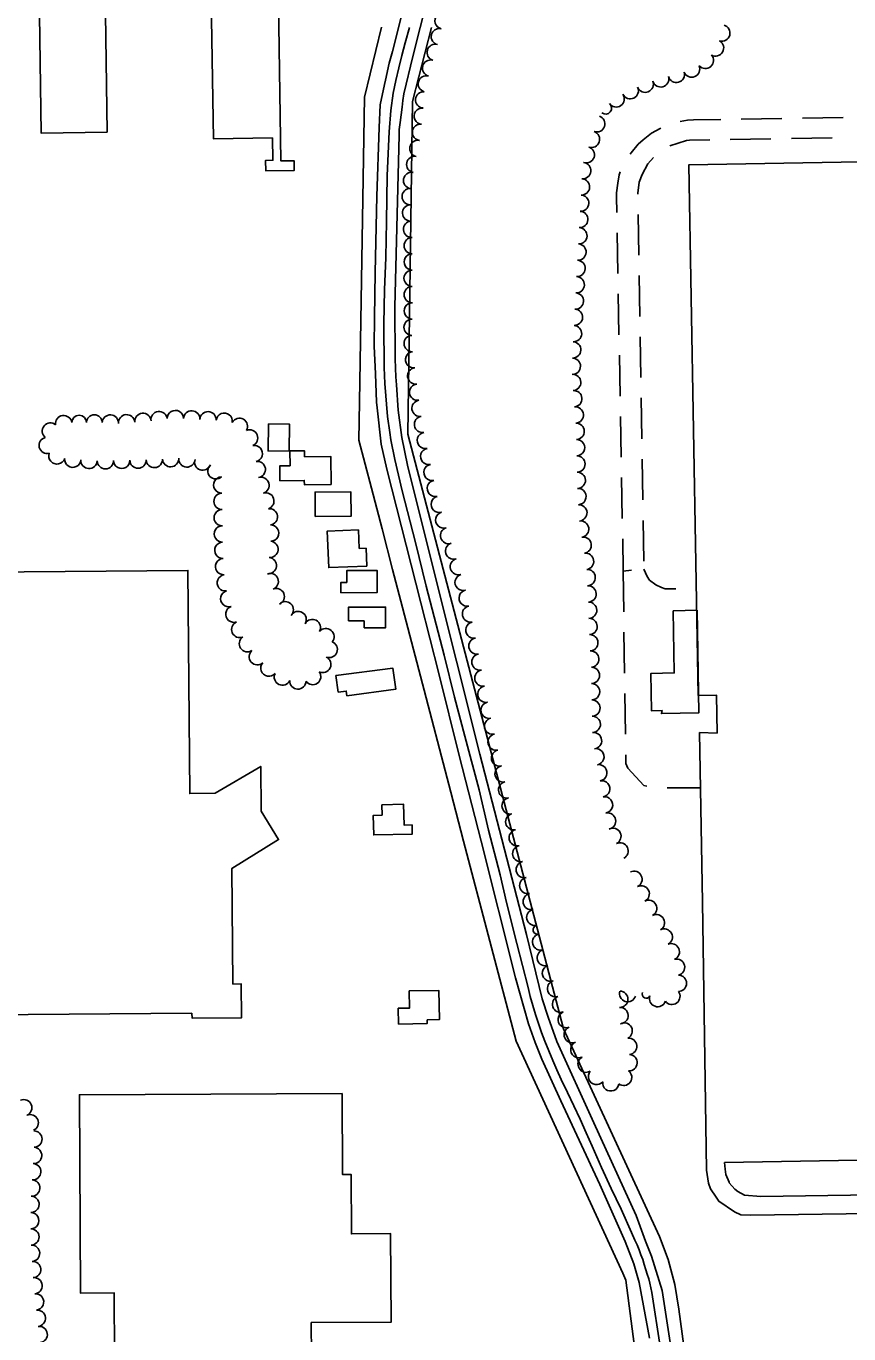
# Model space of a CAD drawing. Extents: x -25029 to 2274964, y -81170 to 687028.
# Drawn here: x -8942 to -7933, y -63252 to -61650 of the extents above; entities that cross this region are included whole.
import ezdxf

# ---------------------------------------------------------------- set-up
doc = ezdxf.new("R2010")
doc.units = 0
for name, color, linetype in [('81911BEA - RW_X_Fee_RW', 7, 'Continuous'), ('BLDG', 7, 'Continuous'), ('DRIVWY', 7, 'Continuous'), ('GE_X_CL_2000', 7, 'Continuous'), ('ROAD', 7, 'Continuous'), ('TREES', 7, 'Continuous')]:
    doc.layers.add(name, color=color, linetype=linetype)

msp = doc.modelspace()

# ---------------------------------------------------------------- linework, layer by layer
at = {"layer": '81911BEA - RW_X_Fee_RW'}
for p, q in [((-8506.2, -61651), (-8527.1, -61736.9)), ((-8444.8, -61651.5), (-8468, -61742)), ((-8468, -61742), (-8473.7, -62149.8)), ((-8473.7, -62149.8), (-8283.2, -62878.3)), ((-8283.2, -62878.3), (-8165.3, -63132.8)), ((-8141.5, -63221.8), (-8127.2, -63330.8))]:
    msp.add_line(p, q, dxfattribs=at)
for points in [[(-8527.1, -61736.9), (-8532.7, -62085.7), (-8533.5, -62133.8), (-8533.9, -62157.1)], [(-8533.9, -62157.1), (-8518.4, -62216.1), (-8505.4, -62265.8), (-8492.4, -62315.5), (-8482.2, -62354.5), (-8458.3, -62446.1), (-8421, -62588.6), (-8405.4, -62648.3), (-8341.2, -62893.5)], [(-8341.2, -62893.5), (-8210.5, -63177.8), (-8206.6, -63186.4)], [(-8141.5, -63221.8), (-8146.5, -63191.9), (-8154.7, -63161.2), (-8165.3, -63132.8)], [(-8206.6, -63186.4), (-8162.4, -63525.3), (-8157.2, -63565), (-8137.6, -63715.3)]]:
    msp.add_lwpolyline(points, dxfattribs=at)
at = {"layer": 'BLDG'}
for points in [[(-8927, -61519.6), (-8923.2, -61780.8), (-8842.3, -61779.6), (-8846.1, -61518.4)], [(-8715.7, -61567.1), (-8712.1, -61787.8), (-8639.7, -61786.7), (-8639.2, -61814.2), (-8648.2, -61814.4), (-8648, -61827), (-8613, -61826.5), (-8613.2, -61814.7), (-8629.3, -61814.9), (-8633.2, -61565.8)], [(-8644.6, -62137.2), (-8645.1, -62170.3), (-8619.3, -62170.7), (-8618.8, -62137.6)], [(-8600.5, -62177.7), (-8600.5, -62170), (-8618.2, -62170.2), (-8618, -62188.5), (-8630.8, -62188.6), (-8630.6, -62206.8), (-8600.7, -62206.5), (-8600.6, -62211.7), (-8567.8, -62211.4), (-8568.1, -62177.3)], [(-8587.3, -62250.6), (-8543.4, -62250.4), (-8543.5, -62220.6), (-8587.4, -62220.8)], [(-8525, -62289.4), (-8533.4, -62289.7), (-8534.3, -62267.1), (-8572.5, -62268.6), (-8570.8, -62313.2), (-8524.2, -62311.4)], [(-8738.3, -62859.2), (-8738.2, -62865.3), (-8677.5, -62864.8), (-8677.9, -62823.5), (-8688.2, -62823.6), (-8689.4, -62681.8), (-8632.2, -62646.6), (-8653.5, -62611.9), (-8654, -62556.9), (-8710, -62589.8), (-8741, -62590.1), (-8743.3, -62316.8), (-9245, -62321), (-9240.5, -62863.4)], [(-8548.5, -62331.5), (-8555.9, -62331.6), (-8555.8, -62344), (-8511.3, -62343.7), (-8511.5, -62316.7), (-8548.6, -62317)], [(-8546.5, -62378.6), (-8527.4, -62378.5), (-8527.3, -62387), (-8501, -62386.9), (-8501.1, -62361.6), (-8546.6, -62361.8)], [(-8148.7, -62366.1), (-8147.4, -62442.4), (-8176, -62442.9), (-8175.2, -62488.7), (-8162.2, -62488.5), (-8163.1, -62492.2), (-8117.2, -62491.4), (-8119.4, -62365.6)], [(-8559.2, -62465.9), (-8549.3, -62464.6), (-8548.5, -62470.3), (-8488.7, -62462.3), (-8492.2, -62436.3), (-8561.9, -62445.6)], [(-8505.6, -62603.9), (-8505.3, -62616.6), (-8516.1, -62616.9), (-8515.5, -62640.9), (-8468.3, -62639.8), (-8468.6, -62628.5), (-8478.3, -62628.8), (-8478.9, -62603.3)], [(-8472.1, -62832), (-8471.6, -62853), (-8485.6, -62853.3), (-8485.2, -62872.6), (-8450, -62871.8), (-8450.1, -62867.5), (-8435.1, -62867.2), (-8435.9, -62831.3)], [(-8592, -63278.3), (-8592.2, -63238.4), (-8494.3, -63237.9), (-8494.9, -63129.4), (-8542.9, -63129.7), (-8543.3, -63056.9), (-8553.9, -63056.9), (-8554.4, -62957.7), (-8876.2, -62959.3), (-8875, -63202.3), (-8833.6, -63202.1), (-8833.2, -63279.4)]]:
    msp.add_lwpolyline(points, close=True, dxfattribs=at)
for points in [[(-8085.6, -63042.4), (-7502.8, -63032.2), (-7506.5, -62820.3), (-7500.8, -62808.7), (-7504, -62627.9), (-7497.2, -62616.3), (-7504, -62227.5), (-7510.7, -62216.1), (-7513.9, -62032.5), (-7519.5, -62024.2), (-7523.2, -61809.1), (-8129.3, -61819.6), (-8118, -62469.8)], [(-8118, -62469.8), (-8095.6, -62469.4), (-8094.8, -62516)], [(-8041.4, -63084), (-7849.1, -63081.2), (-7849.4, -63103.8), (-8053.3, -63106.8), (-8065.8, -63106.4), (-8073.4, -63102.5), (-8092.8, -63089.8), (-8096.1, -63084.6), (-8102.8, -63074.5), (-8105.4, -63067.4), (-8107.9, -63051.6), (-8112.6, -62723.4), (-8116.3, -62515.4), (-8094.8, -62516)], [(-8041.4, -63084), (-8061.2, -63082.3), (-8069.2, -63077.8), (-8073.1, -63074.9), (-8080.1, -63067.1), (-8080.2, -63066.5), (-8083.9, -63057.1), (-8085.1, -63050.4), (-8085.6, -63042.4)]]:
    msp.add_lwpolyline(points, dxfattribs=at)
at = {"layer": 'DRIVWY'}
for p, q in [((-8015.3, -61763), (-8065.3, -61763.7)), ((-7940.4, -61761.9), (-7990.3, -61762.6)), ((-8078.8, -61788.5), (-8028.8, -61787.7)), ((-8003.8, -61787.3), (-7953.8, -61786.5)), ((-8190.8, -61930.5), (-8191.7, -61880.5)), ((-8217.3, -61903), (-8216.4, -61953)), ((-8189.6, -62005.4), (-8190.4, -61955.5)), ((-8216, -61978), (-8215.1, -62028)), ((-8188.4, -62080.4), (-8189.2, -62030.4)), ((-8214.6, -62053), (-8213.7, -62103)), ((-8187.1, -62155.4), (-8187.9, -62105.4)), ((-8213.2, -62128), (-8212.3, -62177.9)), ((-8185.9, -62230.4), (-8186.7, -62180.4)), ((-8211.9, -62202.9), (-8211, -62252.9)), ((-8184.6, -62305.4), (-8185.5, -62255.4)), ((-8209.9, -62317.5), (-8209.2, -62367.5)), ((-8120.5, -62339.7), (-8120.2, -62339.7)), ((-8208.9, -62392.5), (-8208.2, -62442.5)), ((-8207.8, -62467.5), (-8207.2, -62517.5)), ((-8155.9, -62583.3), (-8115.1, -62583.1))]:
    msp.add_line(p, q, dxfattribs=at)
for points in [[(-8090.3, -61764.1), (-8123.9, -61764.6), (-8131.2, -61765.1), (-8140.2, -61766.8)], [(-8163.7, -61774.8), (-8164.5, -61775.1), (-8175.1, -61781.1), (-8185.5, -61789), (-8191.7, -61794.5), (-8200.1, -61804.9), (-8201.4, -61806.7)], [(-8152.7, -61796.3), (-8132.3, -61789.8), (-8128.6, -61789.3), (-8103.8, -61788.9)], [(-8192.1, -61855.5), (-8192.1, -61854.6), (-8190.3, -61841), (-8186.7, -61831.5), (-8179.8, -61818.4), (-8172.9, -61810.6)], [(-8213.6, -61828.4), (-8214.8, -61831.9), (-8216.3, -61842), (-8218, -61854), (-8218.2, -61858.9), (-8217.8, -61878)], [(-8210.5, -62277.9), (-8209.9, -62317.5), (-8199.5, -62316.6)], [(-8184.5, -62315.3), (-8180.6, -62324.2), (-8177.5, -62328.5), (-8169.7, -62334.4), (-8162.8, -62337.8), (-8158.5, -62339.3), (-8145.5, -62339.4)], [(-8206.8, -62542.5), (-8206.7, -62553.3), (-8204.3, -62559.1), (-8184.7, -62580.2), (-8180.7, -62581)]]:
    msp.add_lwpolyline(points, dxfattribs=at)
at = {"layer": 'GE_X_CL_2000'}
msp.add_lwpolyline([(-8471.9, -61651.3), (-8477.2, -61670.3), (-8481.1, -61685.6), (-8484.8, -61701), (-8488.3, -61716.3), (-8491.6, -61731.8), (-8494.8, -61753.1), (-8496.7, -61779.4), (-8499, -61832.7), (-8499.9, -61889.3), (-8500.9, -61933.1), (-8502.2, -61972.9), (-8503.3, -62014.5), (-8502.6, -62068.1), (-8501.8, -62087.7), (-8498.9, -62128.1), (-8496, -62147.9), (-8494.7, -62156.5), (-8489.7, -62180.8), (-8480.9, -62219.3), (-8464.2, -62282.6), (-8451.2, -62336), (-8429.2, -62420.4), (-8416.5, -62472), (-8404.1, -62519.8), (-8386.3, -62585.5), (-8375.1, -62634.9), (-8360.8, -62689.9), (-8352.9, -62723.7), (-8340.4, -62773.8), (-8326.5, -62827.7), (-8323.7, -62838.8), (-8320.6, -62849.9), (-8317.2, -62861), (-8313.7, -62871.9), (-8309.8, -62882.8), (-8305.8, -62893.6), (-8301.1, -62905.4), (-8296.3, -62917.2), (-8291.2, -62928.8), (-8286, -62940.4), (-8278, -62956.6), (-8270.2, -62972.9), (-8262.6, -62989.3), (-8255.2, -63005.7), (-8248, -63022.3), (-8236.4, -63048.2), (-8224.5, -63074), (-8212.4, -63099.6), (-8199.6, -63128.2), (-8195.5, -63137.4), (-8192.8, -63143.3), (-8190.4, -63149.2), (-8188.1, -63155.3), (-8186, -63161.3), (-8184, -63167.4), (-8182.3, -63173.6), (-8180.3, -63179), (-8178.6, -63184.6), (-8177.1, -63190.2), (-8175.8, -63195.8), (-8174.8, -63201.5), (-8164.4, -63267.9)], dxfattribs=at)
at = {"layer": 'ROAD'}
for points in [[(-8423.2, -61510.4), (-8467.8, -61687), (-8478.5, -61732.8), (-8480, -61740.7), (-8480.9, -61749.1), (-8483.3, -61768), (-8484.4, -61776.6), (-8484.3, -61783.4), (-8489.7, -61993.6), (-8489.4, -62057.3), (-8489.1, -62068.8), (-8488.3, -62079.4), (-8487.7, -62089.4), (-8485.8, -62120.2), (-8481.3, -62153.7), (-8474.3, -62187.9), (-8442.6, -62313.9), (-8385.5, -62541.9), (-8328.2, -62762.9), (-8309.2, -62841.8), (-8302, -62864.1), (-8291.3, -62893.9), (-8245.9, -62993.6), (-8194, -63107.3), (-8182.4, -63138.8)], [(-8177.5, -63257.7), (-8190.1, -63189.2), (-8197, -63166.4), (-8207.5, -63139.1), (-8238.6, -63069.3), (-8286.3, -62966.8), (-8309.6, -62915.5), (-8317.9, -62895.2), (-8325.8, -62872.5), (-8341.9, -62815.9), (-8384.1, -62648.5), (-8411, -62543.6), (-8435.6, -62442.9), (-8457.7, -62356.4), (-8499.5, -62192.8), (-8506.3, -62162), (-8511.2, -62117.6), (-8512.1, -62110.6), (-8513.6, -62075.8), (-8515, -62041.8), (-8514.6, -62007), (-8513.8, -61951.6), (-8511.8, -61858.3), (-8509.1, -61773.8), (-8507.8, -61746.3), (-8502.5, -61721.2), (-8501.3, -61716.1), (-8496.5, -61695.1), (-8492.7, -61680.7), (-8474, -61607.3)], [(-8148.3, -63289.3), (-8162.2, -63199.1), (-8175.3, -63157), (-8182.4, -63138.8)]]:
    msp.add_lwpolyline(points, dxfattribs=at)
at = {"layer": 'TREES'}
for centre, radius, start, end in [((-8430.7, -61643.2), 10, 76.8389, 256.8389), ((-8435.2, -61662.7), 10, 77.0498, 257.0498), ((-8089, -61658.2), 10, 254.5204, 74.5204), ((-8440.3, -61682), 10, 73.0263, 253.0263), ((-8096.7, -61676.5), 10, 239.9207, 59.9207), ((-8445.9, -61701.2), 10, 74.7724, 254.7724), ((-8109.2, -61691.7), 10, 221.274, 41.274), ((-8144.8, -61708.9), 10, 195.693, 15.693), ((-8126, -61702.3), 10, 203.1311, 23.1311), ((-8451.1, -61720.5), 10, 74.9757, 254.9757), ((-8201.2, -61728.9), 10, 205.2261, 25.2261), ((-8182.9, -61720.9), 10, 202.1754, 22.1754), ((-8164, -61714.4), 10, 195.9721, 15.9721), ((-8454.4, -61740.1), 10, 85.8391, 265.8391), ((-8218.5, -61738.9), 10, 214.7711, 34.7711), ((-8456.1, -61760.1), 10, 84.7126, 264.7126), ((-8231.3, -61750.2), 7.29, 230.7714, 50.7714), ((-8458.3, -61779.9), 10, 82.7371, 262.7371), ((-8242.3, -61769.5), 10, 251.2622, 71.2622), ((-8248.7, -61788.5), 10, 251.2622, 71.2622), ((-8461.5, -61799.7), 10, 78.8753, 258.8753), ((-8255.1, -61807.4), 10, 251.2622, 71.2622), ((-8465.4, -61819.3), 10, 78.5938, 258.5938), ((-8259.4, -61826.8), 10, 264.0483, 84.0483), ((-8469.2, -61838.9), 10, 79.4215, 259.4215), ((-8261, -61846.8), 10, 266.9013, 86.9013), ((-8470.9, -61858.7), 10, 90.4312, 270.4312), ((-8470.4, -61878.7), 10, 92.8286, 272.8286), ((-8262, -61866.7), 10, 266.9013, 86.9013), ((-8263.1, -61886.7), 10, 266.9013, 86.9013), ((-8469.2, -61898.7), 10, 93.7616, 273.7616), ((-8264.2, -61906.7), 10, 266.9013, 86.9013), ((-8468.4, -61918.7), 10, 90.6964, 270.6964), ((-8265.3, -61926.6), 10, 266.9013, 86.9013), ((-8468.4, -61938.7), 10, 89.6569, 269.6569), ((-8468.5, -61958.7), 10, 89.8373, 269.8373), ((-8266.4, -61946.6), 10, 266.9013, 86.9013), ((-8267.4, -61966.6), 10, 266.9013, 86.9013), ((-8468.4, -61978.7), 10, 90.8047, 270.8047), ((-8268.5, -61986.6), 10, 266.9013, 86.9013), ((-8468.3, -61998.7), 10, 89.7071, 269.7071), ((-8269.6, -62006.5), 10, 266.9013, 86.9013), ((-8468.5, -62018.7), 10, 88.8657, 268.8657), ((-8468.4, -62038.7), 10, 91.9919, 271.9919), ((-8270.7, -62026.5), 10, 266.9013, 86.9013), ((-8271.7, -62046.5), 10, 267.3431, 87.3431), ((-8466.7, -62058.6), 10, 97.5958, 277.5958), ((-8272.2, -62066.5), 10, 269.5665, 89.5665), ((-8464.1, -62078.4), 10, 97.193, 277.193), ((-8271.8, -62086.4), 10, 273.0513, 93.0513), ((-8461.7, -62098.3), 10, 96.8144, 276.8144), ((-8458.9, -62118.1), 10, 98.9278, 278.9278), ((-8270.4, -62106.4), 10, 275.0384, 95.0384), ((-8818.4, -62135.8), 10, 4.7863, 184.7863), ((-8798.5, -62134.1), 10, 4.7904, 184.7904), ((-8778.6, -62132), 10, 7.3691, 187.3691), ((-8758.7, -62130.6), 10, 0.6884, 180.6884), ((-8738.7, -62131.1), 10, 356.5975, 176.5975), ((-8718.7, -62132.1), 10, 357.3987, 177.3987), ((-8698.8, -62133.9), 10, 352.0714, 172.0714), ((-8268.6, -62126.3), 10, 275.0383, 95.0383), ((-8911.8, -62146), 10, 50.9235, 230.9235), ((-8895.6, -62136.9), 10, 7.5566, 187.5566), ((-8876.6, -62135.6), 9.01, 359.9444, 179.9444), ((-8858, -62135.6), 9.64, 359.9444, 179.9444), ((-8838.4, -62136.1), 10, 357.1654, 177.1654), ((-8680.2, -62140.2), 10, 330.5452, 150.5452), ((-8455.8, -62137.8), 10, 98.928, 278.928), ((-8267.5, -62146.3), 10, 271.535, 91.535), ((-8915.7, -62163.5), 10, 103.8573, 283.8573), ((-8667.7, -62154.4), 10, 292.2881, 112.2881), ((-8452.3, -62157.5), 10, 101.757, 281.757), ((-8267, -62166.3), 10, 271.1962, 91.1962), ((-8903.8, -62176.4), 10, 161.2559, 341.2559), ((-8661.9, -62173.5), 10, 281.7822, 101.7822), ((-8448.2, -62177.1), 10, 101.757, 281.757), ((-8884.4, -62180.5), 10, 174.9938, 354.9938), ((-8864.5, -62181.9), 10, 176.7376, 356.7376), ((-8844.5, -62182.3), 10, 181.304, 1.304), ((-8824.5, -62181.9), 10, 180.9945, 0.9945), ((-8804.5, -62181.5), 10, 181.2136, 1.2136), ((-8784.5, -62180.8), 10, 182.8548, 2.8548), ((-8764.5, -62179.8), 10, 182.538, 2.538), ((-8744.5, -62180.1), 10, 176.0919, 356.0919), ((-8725.1, -62184), 10, 160.8864, 340.8864), ((-8708.9, -62194.7), 10, 132.3155, 312.3155), ((-8658.3, -62193.1), 10, 278.9099, 98.9099), ((-8444.1, -62196.6), 10, 101.757, 281.757), ((-8266.6, -62186.3), 10, 270.8746, 90.8746), ((-8701.9, -62212.1), 10, 91.7171, 271.7171), ((-8653.8, -62212.6), 10, 287.0329, 107.0329), ((-8266.1, -62206.3), 10, 271.9117, 91.9117), ((-8647.8, -62231.6), 10, 287.8417, 107.8417), ((-8440, -62216.2), 10, 101.757, 281.757), ((-8265.3, -62226.2), 10, 272.9052, 92.9052), ((-8701.5, -62232.1), 10, 90.59, 270.59), ((-8435.3, -62235.7), 10, 105.3303, 285.3303), ((-8264.2, -62246.2), 10, 273.6603, 93.6603), ((-8701.3, -62252.1), 10, 90.8765, 270.8765), ((-8643.4, -62251.1), 10, 277.6146, 97.6146), ((-8429.8, -62254.9), 10, 106.9195, 286.9195), ((-8701, -62272.1), 10, 90.6514, 270.6514), ((-8641.9, -62271), 10, 270.9385, 90.9385), ((-8423.9, -62274), 10, 107.5603, 287.5603), ((-8262, -62266.1), 10, 278.6062, 98.6062), ((-8700.5, -62292.1), 10, 91.9218, 271.9218), ((-8642.7, -62290.9), 10, 264.8204, 84.8204), ((-8417.8, -62293), 10, 107.9126, 287.9126), ((-8259, -62285.8), 10, 278.7047, 98.7047), ((-8699.5, -62312), 10, 94.1222, 274.1222), ((-8644.7, -62310.8), 10, 263.6673, 83.6673), ((-8256, -62305.6), 10, 278.4565, 98.4565), ((-8411.8, -62312.1), 10, 107.0045, 287.0045), ((-8254, -62325.5), 10, 273.2773, 93.2773), ((-8697.4, -62331.9), 10, 98.0441, 278.0441), ((-8642.4, -62330.2), 10, 290.1293, 110.1293), ((-8406, -62331.3), 10, 106.3211, 286.3211), ((-8693.2, -62351.4), 10, 106.3106, 286.3106), ((-8635, -62348.8), 10, 292.7477, 112.7477), ((-8401.1, -62350.6), 10, 102.1623, 282.1623), ((-8252.9, -62345.5), 10, 272.8056, 92.8056), ((-8687, -62370.4), 10, 109.5133, 289.5133), ((-8624, -62365), 10, 315.9227, 135.9227), ((-8397, -62370.2), 10, 101.8602, 281.8602), ((-8252.2, -62365.5), 10, 271.1224, 91.1224), ((-8679.8, -62389.1), 10, 112.671, 292.671), ((-8608.2, -62376.9), 10, 329.8977, 149.8977), ((-8590.7, -62386.7), 10, 331.9471, 151.9471), ((-8392.9, -62389.8), 10, 101.3192, 281.3192), ((-8251.7, -62385.4), 10, 272.1382, 92.1382), ((-8574.2, -62397.8), 10, 319.824, 139.824), ((-8250.8, -62405.4), 10, 272.6544, 92.6544), ((-8670.4, -62406.6), 10, 123.8521, 303.8521), ((-8570.1, -62413.6), 10, 249.0994, 69.0994), ((-8389.1, -62409.4), 10, 100.9311, 280.9311), ((-8658.2, -62422.4), 10, 131.3954, 311.3954), ((-8644, -62436.5), 10, 139.009, 319.009), ((-8578, -62432), 10, 244.6621, 64.6621), ((-8385.4, -62429.1), 10, 100.2691, 280.2691), ((-8249.6, -62425.4), 10, 274.1922, 94.1922), ((-8627.5, -62447.4), 10, 153.9396, 333.9396), ((-8590.4, -62446.8), 10, 215.5515, 35.5515), ((-8381.8, -62448.7), 10, 100.2691, 280.2691), ((-8248.9, -62445.4), 10, 269.9879, 89.9879), ((-8608.5, -62452.2), 10, 177.621, 357.621), ((-8378.2, -62468.4), 10, 100.6671, 280.6671), ((-8248.7, -62465.4), 10, 271.2269, 91.2269), ((-8374.2, -62488), 10, 102.4381, 282.4381), ((-8248.2, -62485.4), 10, 271.4367, 91.4367), ((-8369.9, -62507.5), 10, 102.4381, 282.4381), ((-8247.7, -62505.3), 10, 271.7795, 91.7795), ((-8365.6, -62527.1), 10, 102.4381, 282.4381), ((-8246.2, -62525.3), 10, 276.7018, 96.7018), ((-8361.3, -62546.6), 10, 102.4381, 282.4381), ((-8243.3, -62545), 10, 280.1178, 100.1178), ((-8357, -62566.1), 10, 102.4381, 282.4381), ((-8239.8, -62564.7), 10, 280.1178, 100.1178), ((-8236.2, -62584.4), 10, 280.1178, 100.1178), ((-8352.7, -62585.7), 10, 102.4381, 282.4381), ((-8348.4, -62605.2), 10, 102.4381, 282.4381), ((-8232.7, -62604.1), 10, 280.1178, 100.1178), ((-8344, -62624.7), 10, 102.4381, 282.4381), ((-8229, -62623.8), 10, 281.6562, 101.6562), ((-8339.7, -62644.3), 10, 102.4381, 282.4381), ((-8222.5, -62642.5), 10, 296.2296, 116.2296), ((-8335.4, -62663.8), 10, 102.4381, 282.4381), ((-8213.7, -62660.5), 10, 296.2296, 116.2296), ((-8331.1, -62683.3), 10, 102.4381, 282.4381), ((-8196.7, -62695.2), 10, 295.4693, 115.4693), ((-8326.8, -62702.8), 10, 102.4381, 282.4381), ((-8322.5, -62722.4), 10, 102.4381, 282.4381), ((-8187.8, -62713.1), 10, 297.225, 117.225), ((-8318.2, -62741.9), 10, 102.4381, 282.4381), ((-8178.6, -62730.8), 10, 298.152, 118.152), ((-8169.1, -62748.4), 10, 298.301, 118.301), ((-8311, -62772.1), 10, 105.2947, 285.2947), ((-8314.9, -62757.1), 5.53, 102.4381, 282.4381), ((-8159.6, -62766), 10, 298.2983, 118.2983), ((-8305.3, -62791.3), 10, 108.1911, 288.1911), ((-8150.9, -62784), 10, 293.6112, 113.6112), ((-8144.5, -62802.9), 10, 283.7283, 103.7283), ((-8299, -62810.2), 10, 108.5543, 288.5543), ((-8142.2, -62822.6), 10, 269.6204, 89.6204), ((-8292.8, -62829.3), 10, 107.3259, 287.3259), ((-8286.6, -62848.3), 10, 108.7159, 288.7159), ((-8214.1, -62842.2), 10, 268.1372, 88.1372), ((-8204.3, -62835.3), 10, 162.1353, 342.1353), ((-8181.6, -62836), 4.95, 153.5159, 333.5159), ((-8167.7, -62841.4), 10, 161.4119, 341.4119), ((-8150.2, -62838.6), 10, 216.9508, 36.9508), ((-8279.7, -62867.1), 10, 111.4931, 291.4931), ((-8213.8, -62862.2), 10, 273.6043, 93.6043), ((-8272.2, -62885.6), 10, 112.8467, 292.8467), ((-8208.7, -62881.1), 10, 296.8934, 116.8934), ((-8264.3, -62903.9), 10, 113.8774, 293.8774), ((-8203.1, -62899.9), 10, 276.1662, 96.1662), ((-8202.7, -62919.9), 10, 265.8299, 85.8299), ((-8255.3, -62921.8), 10, 119.7563, 299.7563), ((-8242.6, -62936.9), 10, 139.9269, 319.9269), ((-8209.3, -62937.9), 10, 234.1442, 54.1442), ((-8225.1, -62944.7), 10, 172.1822, 352.1822), ((-8944.5, -62975.2), 10, 293.6153, 113.6153), ((-8936.5, -62993.5), 10, 293.6153, 113.6153), ((-8932, -63013.6), 10, 270.9092, 90.9092), ((-8932.4, -63033.6), 10, 266.6987, 86.6987), ((-8933.5, -63053.5), 10, 266.6987, 86.6987), ((-8934.7, -63073.5), 10, 266.4644, 86.4644), ((-8935.6, -63093.5), 10, 268.5735, 88.5735), ((-8935.9, -63113.5), 10, 269.7639, 89.7639), ((-8935.7, -63133.5), 10, 271.2407, 91.2407), ((-8934.9, -63153.5), 10, 273.4091, 93.4091), ((-8933.5, -63173.4), 10, 274.3816, 94.3816), ((-8931.9, -63193.3), 10, 274.9127, 94.9127), ((-8930, -63213.2), 10, 276.0506, 96.0506), ((-8927.9, -63233.1), 10, 276.0901, 96.0901), ((-8925.5, -63253), 10, 277.5551, 97.5551)]:
    msp.add_arc(centre, radius, start, end, dxfattribs=at)

doc.saveas('drawing.dxf')
